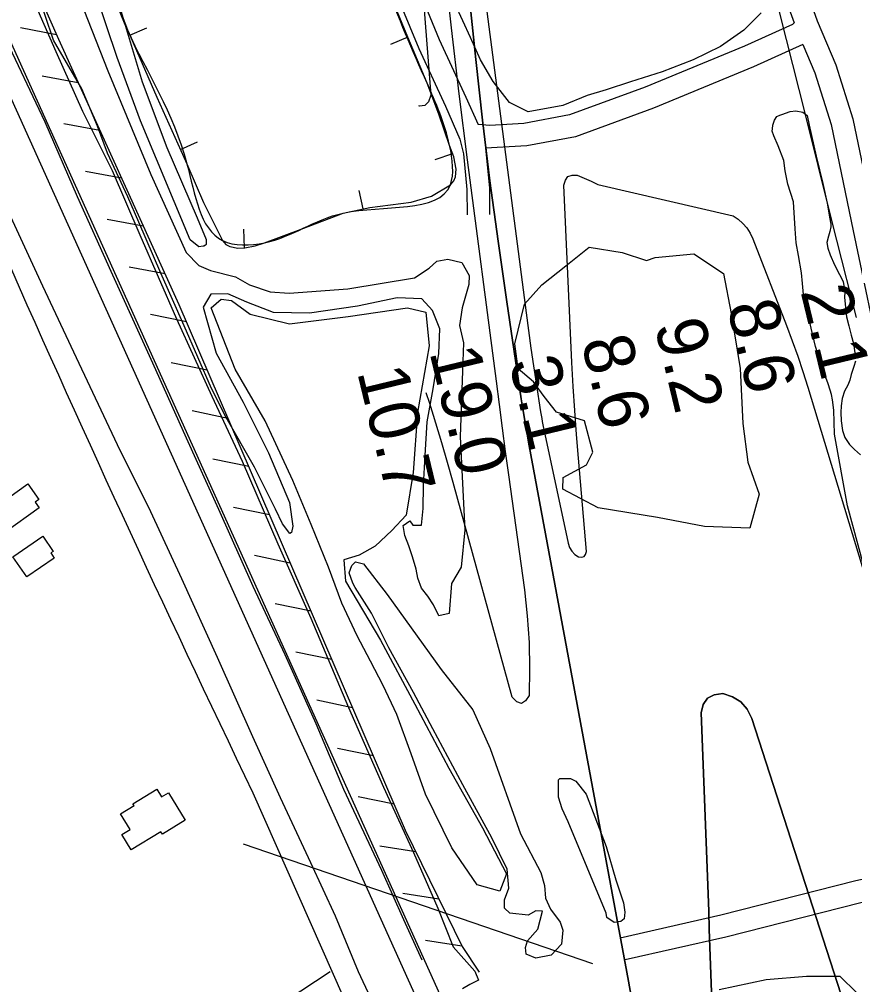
# Model space of a CAD drawing. Extents: x 3625074 to 3663148, y 511451 to 537151.
# Drawn here: x 3630926 to 3632040, y 524527 to 525814 of the extents above; entities that cross this region are included whole.
import ezdxf

# ---------------------------------------------------------------- set-up
doc = ezdxf.new("R2010")
doc.units = 0
for name, color, linetype in [('V-BLDG-OTLN', 7, 'Continuous'), ('V-BORW-LINE', 7, 'Continuous'), ('V-FLOD-BASE', 7, 'Continuous'), ('V-LEVE-TOET', 7, 'Continuous'), ('V-RIVR-RANG', 7, 'Continuous'), ('V-ROAD-CNTR', 7, 'Continuous'), ('V-RRAP-FSHR', 7, 'Continuous'), ('V-SITE-VEGE', 7, 'Continuous'), ('V-SURV-LINE', 7, 'Continuous'), ('V-TOPO-DPTH', 7, 'Continuous'), ('V-TOPO-MINR', 7, 'Continuous'), ('V-TOPO-SHOR', 7, 'Continuous'), ('V-UTIL-LINE', 7, 'Continuous'), ('V-WETL-SWMP', 7, 'Continuous')]:
    doc.layers.add(name, color=color, linetype=linetype)

msp = doc.modelspace()

# ---------------------------------------------------------------- linework, layer by layer
at = {"layer": 'V-BLDG-OTLN'}
for points in [[(3630952.7, 525162.7), (3630906.9, 525130), (3630894.5, 525147.4), (3630908.7, 525157.6), (3630901, 525168.5), (3630937.8, 525194.8), (3630952.5, 525174.1), (3630947.3, 525170.3)], [(3630917.7, 525097.4), (3630957.6, 525125), (3630971.5, 525104.8), (3630968.2, 525102.6), (3630972.9, 525095.9), (3630936.2, 525070.6)], [(3631125.1, 524783), (3631147.5, 524746.4), (3631117, 524727.7), (3631115, 524730.9), (3631075.6, 524706.8), (3631063.1, 524727.3), (3631073.9, 524734), (3631061.2, 524754.8), (3631079.2, 524765.8), (3631077.8, 524768.1), (3631109.7, 524787.6), (3631115.9, 524777.4)]]:
    msp.add_lwpolyline(points, close=True, dxfattribs=at)
at = {"layer": 'V-BORW-LINE'}
for p, q in [((3631073.4, 525792.8), (3631096.3, 525802.8)), ((3631444.1, 525790.3), (3631421.1, 525780.6)), ((3631141.1, 525640.6), (3631163.9, 525650.9)), ((3631503.9, 525634.9), (3631480.3, 525626.6)), ((3631384.6, 525561.4), (3631379.5, 525585.9)), ((3631226.7, 525509.5), (3631225.5, 525534.5))]:
    msp.add_line(p, q, dxfattribs=at)
for points in [[(3631040.4, 525879.4), (3631070.3, 525800.1), (3631109.5, 525710.5), (3631149.8, 525621.4), (3631171.9, 525570), (3631197.2, 525519.2), (3631201.7, 525514), (3631206.8, 525511.1), (3631217.7, 525509.1), (3631226.8, 525509.6), (3631240.7, 525512.3), (3631253.3, 525516), (3631305.7, 525535.8), (3631358.1, 525555.8), (3631393.8, 525563.4), (3631448.9, 525570.2), (3631475.7, 525578.3), (3631501, 525593.6), (3631505.6, 525598.8), (3631507.9, 525604), (3631508.9, 525614.2), (3631505.4, 525630.6), (3631500, 525646), (3631485.5, 525687.6), (3631469.9, 525728.9), (3631441.8, 525795.7), (3631414.5, 525862.8)], [(3631915.2, 525822.6), (3631892.3, 525799.5), (3631861, 525777.7), (3631824.5, 525759.9), (3631783.4, 525744.1), (3631741.2, 525730.9), (3631708.6, 525720.1), (3631683.2, 525712.6), (3631650.7, 525699.3), (3631604.5, 525690.7), (3631580, 525703.2), (3631558.2, 525731.3), (3631541, 525760), (3631527.6, 525790), (3631507.3, 525834.3)], [(3631930, 525664.9), (3631930.5, 525668.1), (3631931, 525673.1), (3631932.9, 525679.5), (3631936.1, 525684.4), (3631940.3, 525686.2), (3631943, 525687.1), (3631954, 525691.1), (3631961.7, 525691.9), (3631970.8, 525690.5), (3631976.7, 525685.9), (3631979.3, 525673.1), (3631988.5, 525631.5), (3631997.7, 525595.4), (3632003.4, 525568.9), (3632006.4, 525550.2), (3632008.2, 525541.1), (3632008.1, 525537.4), (3632006.7, 525531.1), (3632005.3, 525525.2), (3632002.9, 525516.5), (3632004.2, 525508.8), (3632007.3, 525500.1), (3632013.1, 525486.8), (3632019.8, 525474), (3632024.8, 525464.4), (3632026.9, 525450.7), (3632026.4, 525443.4), (3632028.9, 525417.4), (3632032.4, 525405.5), (3632035.5, 525393.2), (3632038.6, 525381.7), (3632040.3, 525369.4)], [(3632051.7, 525086.7), (3632030.6, 525165.3), (3632013.3, 525261.2), (3632012.2, 525293.1), (3632010.5, 525306.8), (3632009.2, 525314.1), (3632005.2, 525326.9), (3632002.6, 525334.2), (3631997.6, 525343.4), (3631994.1, 525358.4), (3631987.9, 525377.7), (3631982.2, 525402.3), (3631976.1, 525428.4), (3631971.7, 525447.1), (3631970.5, 525462.1), (3631969.3, 525476.3), (3631964.9, 525499.1), (3631961.9, 525516), (3631960.7, 525534.7), (3631958.3, 525570.7), (3631950.8, 525594.5), (3631947.3, 525611.9), (3631945.6, 525626), (3631938, 525645.2), (3631932.3, 525658.9), (3631930, 525664.9)], [(3632041.1, 525358.5), (3632038.7, 525351.2), (3632035.4, 525340.7), (3632033.5, 525333), (3632030.7, 525326.2), (3632026.6, 525318.5), (3632023.3, 525308.5), (3632021.8, 525298.9), (3632021.7, 525289.8), (3632022.1, 525278.9), (3632023.8, 525266.1), (3632026.9, 525256.5), (3632033.2, 525247.3), (3632039.9, 525240.4), (3632047.6, 525233.5)]]:
    msp.add_lwpolyline(points, dxfattribs=at)
msp.add_spline([(3630975, 526585.1), (3631052, 526605.2), (3631102.9, 526609.5), (3631126.7, 526580.9), (3631214.4, 526427.2), (3631278, 526221.5), (3631364.1, 526008.1), (3631414.5, 525862.8), (3631469.9, 525728.9), (3631500, 525646), (3631501, 525593.6), (3631358.1, 525555.8), (3631253.3, 525516), (3631197.2, 525519.2), (3631149.8, 525621.4), (3631070.3, 525800.1), (3631011.3, 525959), (3630940.1, 526137.7), (3630858.5, 526350.5), (3630820.7, 526446.1), (3630877.9, 526518.8), (3630942, 526565.5), (3630975, 526585.1)], degree=3, dxfattribs=at)
at = {"layer": 'V-FLOD-BASE'}
msp.add_lwpolyline([(3631463.5, 524559.6), (3631438.8, 524613.7), (3631409.6, 524679.5), (3631358.7, 524787.1), (3631321.9, 524875), (3631280.7, 524966.9), (3631238.1, 525058.1), (3631192.4, 525160.4), (3631149.2, 525255.5), (3631104.1, 525355.8), (3631048.8, 525477.7), (3631003.7, 525577.4), (3630960.6, 525677), (3630905.3, 525794.3), (3630863.4, 525894), (3630825.3, 525976.1), (3630783.4, 526073.2), (3630744.2, 526170.2), (3630701, 526269.9), (3630664.8, 526353.9), (3630633.7, 526423)], dxfattribs=at)
at = {"layer": 'V-LEVE-TOET'}
for points in [[(3630932, 525870), (3630975.1, 525771), (3631010.7, 525691.5), (3631050.1, 525612.6), (3631086.9, 525526.6), (3631135.8, 525414.6), (3631182.8, 525311.6), (3631223.5, 525224.9), (3631271.1, 525114.9), (3631314.9, 525015.8), (3631365, 524896.6), (3631411.9, 524790.4), (3631452, 524703.1), (3631484.3, 524628.9), (3631504.6, 524577.4), (3631533.5, 524545.3), (3631538.5, 524533), (3631526.8, 524527.2), (3631517, 524521.5)], [(3631413.4, 524469.3), (3631378.4, 524544.3), (3631348, 524618.5), (3631314.9, 524689.5), (3631274.3, 524776.2), (3631237.4, 524857.6), (3631190.5, 524963.2), (3631142.8, 525068.1), (3631101.5, 525157.4), (3631057, 525246.7), (3631002.3, 525362.7), (3630957.8, 525458.5), (3630917.8, 525545.1), (3630874, 525642.2), (3630830.3, 525754.2), (3630789.7, 525844.8)]]:
    msp.add_lwpolyline(points, dxfattribs=at)
at = {"layer": 'V-ROAD-CNTR'}
for points in [[(3631552.2, 526875.5), (3631597.7, 526885.5), (3631642.4, 526897), (3631675, 526894.7), (3631701.5, 526880.1), (3631725, 526851.4), (3631756.3, 526773.5), (3631789.9, 526674.4), (3631820.7, 526557.8), (3631858.6, 526421.8), (3631906, 526232.6), (3631922.8, 526104.5), (3631943.4, 525969.7), (3631969, 525871.2), (3631989.9, 525812.1)], [(3631557.3, 526845.9), (3631604.7, 526856.3), (3631645.1, 526866.8), (3631666.3, 526865.3), (3631682, 526856.6), (3631698.9, 526836), (3631728.1, 526763.1), (3631761.2, 526665.7), (3631791.8, 526549.9), (3631829.6, 526414.2), (3631876.5, 526227), (3631893.1, 526100.2), (3631914, 525963.6), (3631940.3, 525862.4), (3631959.1, 525809.5), (3631957.1, 525807.2), (3631893, 525778.3), (3631760.8, 525723.5), (3631659.9, 525686.7), (3631599.1, 525675.4), (3631553.6, 525672.7), (3631537.8, 525673.8)], [(3631133.3, 526664.5), (3631163.9, 526617), (3631186.3, 526573.3), (3631204.4, 526526.6), (3631229.7, 526446.2), (3631256.1, 526368.3), (3631288.2, 526275.4), (3631321.6, 526186), (3631371, 526063.6), (3631409.5, 525965.6), (3631452.6, 525868.6), (3631486.2, 525787.3), (3631521.7, 525710.5), (3631537.8, 525673.8)], [(3631104.3, 526654.1), (3631137.9, 526602), (3631158.9, 526561), (3631176.1, 526516.6), (3631201.2, 526436.9), (3631227.8, 526358.6), (3631260, 526265.3), (3631293.7, 526175.1), (3631343.1, 526052.5), (3631381.8, 525954), (3631425.1, 525856.8), (3631458.7, 525775.3), (3631494.3, 525698.2), (3631513.5, 525654.5), (3631518.5, 525634.7), (3631523, 525587.2), (3631523.3, 525553.5)], [(3631989.9, 525812.1), (3632014.9, 525753.3), (3632037.6, 525681.4), (3632067.3, 525538.4), (3632107.2, 525349.3), (3632135.8, 525190.7), (3632170.9, 525027.4), (3632206.1, 524857.8), (3632229.9, 524726.2), (3632218.9, 524678.7), (3632180, 524664.4), (3632048.3, 524636.1), (3631868.4, 524590.5), (3631734.1, 524560)], [(3631970.8, 525780.5), (3631905, 525750.8), (3631771.7, 525695.5), (3631667.8, 525657.6), (3631602.7, 525645.6), (3631547.9, 525642.4)], [(3631970.8, 525780.5), (3631986.8, 525742.9), (3632008.5, 525673.9), (3632038, 525532.3), (3632077.7, 525343.6), (3632106.4, 525184.9), (3632141.6, 525021.2), (3632176.6, 524852.1), (3632199.3, 524727), (3632193.3, 524701.3), (3632171.6, 524693.3), (3632041.5, 524665.3), (3631861.4, 524619.7), (3631727.4, 524589.2)], [(3631547.9, 525642.4), (3631553, 525588.8), (3631553.3, 525553.7)], [(3631237.7, 524782.9), (3631450.2, 524303.5), (3631693.1, 523760.3)], [(3631340.8, 524544.2), (3631124.2, 524401.4), (3629820.9, 523508.8)]]:
    msp.add_lwpolyline(points, dxfattribs=at)
msp.add_arc((3652594.9, 535065.5), 23703.6, 203.72809, 205.70889, dxfattribs=at)
at = {"layer": 'V-RRAP-FSHR'}
for p, q in [((3630975.9, 525793.3), (3630928, 525802.7)), ((3631004.8, 525729.5), (3630956.8, 525738.5)), ((3631033.7, 525665.8), (3630985.7, 525674.8)), ((3631062.7, 525602.1), (3631014.7, 525611)), ((3631091.6, 525538.3), (3631043.6, 525547.3)), ((3631120.5, 525474.6), (3631072.5, 525483.6)), ((3631149, 525410.7), (3631101.2, 525420.5)), ((3631176.7, 525346.4), (3631128.9, 525356.3)), ((3631204.4, 525282.1), (3631156.6, 525292)), ((3631232.1, 525217.8), (3631184.3, 525227.7)), ((3631259.8, 525153.5), (3631212, 525163.4)), ((3631287.5, 525089.2), (3631239.7, 525099.1)), ((3631315.2, 525024.9), (3631267.4, 525034.8)), ((3631342.9, 524960.6), (3631295.1, 524970.5)), ((3631370.6, 524896.3), (3631322.8, 524906.2)), ((3631398.3, 524832), (3631350.4, 524841.9)), ((3631426, 524767.8), (3631378.1, 524777.7)), ((3631455, 524704.1), (3631406.8, 524711.8)), ((3631485.6, 524641.1), (3631437.4, 524648.8)), ((3631516.3, 524578.2), (3631468, 524585.9))]:
    msp.add_line(p, q, dxfattribs=at)
msp.add_lwpolyline([(3630679.1, 526425.1), (3630709.3, 526390.8), (3630773.4, 526250.5), (3630978.3, 525787.8), (3631139.1, 525433.8), (3631440.8, 524733.2), (3631516.5, 524577.8), (3631539.5, 524543.9)], dxfattribs=at)
at = {"layer": 'V-SITE-VEGE'}
msp.add_lwpolyline([(3631056.5, 525842.4), (3631090.1, 525730.7), (3631123, 525643), (3631163.4, 525549.5), (3631175.5, 525520.5), (3631175.4, 525513.9), (3631174.6, 525513.1), (3631172.1, 525511.5), (3631171.3, 525511.5), (3631165.5, 525510.7), (3631154, 525519.9), (3631087.9, 525678.8), (3631056.6, 525763.2), (3631027.7, 525849.3)], dxfattribs=at)
for points in [[(3631774, 525496.4), (3631825.4, 525501.6), (3631865.1, 525475.1), (3631875.2, 525422), (3631887.5, 525348.5), (3631890.9, 525275.1), (3631897.7, 525223.6), (3631912.8, 525181.1), (3631900.1, 525135.5), (3631839.8, 525137.7), (3631777.1, 525149.8), (3631698.2, 525162.8), (3631651.1, 525187.7), (3631651.3, 525203.2), (3631682.4, 525220), (3631690.7, 525237), (3631679.7, 525278.7), (3631642.3, 525290.5), (3631626.2, 525311.1), (3631611.7, 525330.8), (3631591.5, 525348.1), (3631586.9, 525381.6), (3631599.7, 525434.5), (3631622.8, 525460.3), (3631654.8, 525485.3), (3631686, 525510.3), (3631730, 525503.3), (3631762.5, 525492.4)], [(3631182.1, 525429.5), (3631195.3, 525440.8), (3631209.1, 525439), (3631234.2, 525420.9), (3631286.3, 525408.1), (3631364.7, 525418), (3631443.9, 525429.4), (3631468.3, 525423.5), (3631472.7, 525378.6), (3631457.2, 525289.9), (3631451.5, 525210), (3631442, 525153), (3631423.1, 525132.8), (3631400.8, 525111.8), (3631379.5, 525099.8), (3631359.1, 525093.5), (3631361.2, 525064.9), (3631407.8, 524986.2), (3631453.4, 524900.9), (3631499.1, 524815.7), (3631544, 524736.1), (3631576, 524674.7), (3631566.8, 524651.9), (3631536.7, 524660.4), (3631503, 524709.6), (3631467.8, 524780.9), (3631448.7, 524834.9), (3631429.7, 524887.3), (3631411.3, 524925.8), (3631394.5, 524958.6), (3631376.8, 524992.2), (3631356.1, 525035.6), (3631338.6, 525083.9), (3631315.5, 525140.4), (3631290.8, 525199.3), (3631254, 525278.8), (3631213.9, 525347.7)], [(3631708.7, 524622.4), (3631657.9, 524744.1), (3631649.8, 524761.5), (3631645, 524777.2), (3631645.3, 524800.3), (3631646.9, 524801.9), (3631660.9, 524801.8), (3631668.3, 524798.4), (3631682.2, 524781), (3631708.7, 524711.4), (3631721.5, 524666.8), (3631731.9, 524636.2), (3631733.5, 524623.8), (3631732.6, 524614.7), (3631728.4, 524611.5), (3631719.3, 524609.9), (3631709.5, 524616.6)]]:
    msp.add_lwpolyline(points, close=True, dxfattribs=at)
at = {"layer": 'V-SURV-LINE'}
for points in [[(3630844.1, 525939.4), (3631853.5, 523700.1)], [(3631826.1, 523687.8), (3630816.8, 525927.1)]]:
    msp.add_lwpolyline(points, dxfattribs=at)
at = {"layer": 'V-TOPO-DPTH'}
for points in [[(3631744.3, 524499.3), (3631738.3, 524531.6), (3631606, 525245.3), (3631603.2, 525260.9), (3631600.5, 525276.6), (3631597.9, 525292.2), (3631595.5, 525307.9), (3631576.1, 525437.6), (3631564.5, 525518.2), (3631553.7, 525598.9), (3631544, 525679.7), (3631535, 525760.6), (3631495, 526142.9), (3631494, 526152.6), (3631493.2, 526162.4), (3631492.4, 526172.1), (3631491.7, 526181.9), (3631488.1, 526234.2), (3631428.4, 527136.9)], [(3632031.3, 524484.8), (3631903.1, 524882.1), (3631896.6, 524894.2), (3631888.3, 524904.2), (3631877.1, 524910.8), (3631864, 524915.1), (3631852.6, 524913.4), (3631843.6, 524908.9), (3631838.2, 524900.5), (3631835.3, 524889.3), (3631845.4, 524625.3), (3631846.2, 524601.3), (3631847.1, 524577.3), (3631847.9, 524553.3), (3631848.6, 524529.3), (3631849.4, 524505.3)]]:
    msp.add_lwpolyline(points, dxfattribs=at)
at = {"layer": 'V-TOPO-MINR'}
for points in [[(3631488.1, 526234.2), (3631491.7, 526181.9), (3631492.4, 526172.1), (3631493.2, 526162.4), (3631494, 526152.6), (3631495, 526142.9), (3631535, 525760.6), (3631544, 525679.7), (3631553.7, 525598.9), (3631564.5, 525518.2), (3631576.1, 525437.6), (3631595.5, 525307.9), (3631597.9, 525292.2), (3631600.5, 525276.6), (3631603.2, 525260.9), (3631606, 525245.3), (3631738.3, 524531.6), (3631744.3, 524499.3)], [(3632042.5, 525416.6), (3632016.4, 525519.8), (3631999.5, 525586.7), (3631982.7, 525653.5), (3631965.9, 525720.4), (3631949.1, 525787.3), (3631842.2, 526214.5)], [(3631431.5, 526201.2), (3631435.1, 526172.8), (3631436.6, 526160.9), (3631438, 526149), (3631439.2, 526137), (3631440.4, 526125.1), (3631445.6, 526070.1), (3631449.3, 526030.6), (3631452.8, 525991.1), (3631456.1, 525951.6), (3631459.3, 525912.1), (3631474.9, 525712.8), (3631471.7, 525704.3), (3631467, 525699)], [(3631506.2, 526158.5), (3631601.9, 525422.8), (3631605, 525399.3), (3631608.3, 525375.8), (3631611.7, 525352.3), (3631615.3, 525328.9), (3631621.3, 525290.6), (3631622, 525286.3), (3631622.7, 525282), (3631623.5, 525277.7), (3631624.4, 525273.5), (3631657.9, 525115.8), (3631659.9, 525110.1), (3631662.9, 525105), (3631667, 525100.8), (3631672, 525097.4), (3631676.1, 525097), (3631679.3, 525097.8), (3631681.3, 525100.5), (3631682.4, 525104.4), (3631671.6, 525228.8), (3631669, 525260.7), (3631666.7, 525292.6), (3631664.8, 525324.5), (3631663.1, 525356.5), (3631652.3, 525593.1), (3631654.3, 525599.7), (3631657.7, 525604.4), (3631663.2, 525606.2), (3631670.1, 525606.1), (3631679.4, 525602.4), (3631688.5, 525598.3), (3631697.4, 525593.8), (3631877.8, 525551.9), (3631884.7, 525547.6), (3631890.8, 525542), (3631896.1, 525535.9), (3631900.5, 525529), (3631904.1, 525521.6), (3631949.1, 525406), (3631956.7, 525385.6), (3631964.1, 525365.1), (3631971, 525344.5), (3631977.5, 525323.7), (3632081.2, 524981.9)], [(3631492.2, 525891), (3631501.9, 525802.9), (3631512.4, 525714.8), (3631523.4, 525626.8), (3631561.8, 525331.6), (3631565.8, 525300.4), (3631570, 525269.1), (3631574.2, 525237.9), (3631578.5, 525206.7), (3631599.7, 525053.7), (3631603.5, 525018.6), (3631606.1, 524983.4), (3631606.6, 524948.1), (3631605.8, 524912.8), (3631600.9, 524905.5), (3631595.6, 524902), (3631589.7, 524904.3), (3631583.3, 524910.3), (3631504.6, 525196.7), (3631497.2, 525223.2), (3631489.6, 525249.5), (3631481.6, 525275.8), (3631473.4, 525302), (3631468.9, 525316.1)], [(3631467, 525699), (3631459.9, 525698.5), (3631459.1, 525698.8)], [(3631849.4, 524505.3), (3631848.6, 524529.3), (3631847.9, 524553.3), (3631847.1, 524577.3), (3631846.2, 524601.3), (3631845.4, 524625.3), (3631835.3, 524889.3), (3631838.2, 524900.5), (3631843.6, 524908.9), (3631852.6, 524913.4), (3631864, 524915.1), (3631877.1, 524910.8), (3631888.3, 524904.2), (3631896.6, 524894.2), (3631903.1, 524882.1), (3632031.3, 524484.8)]]:
    msp.add_lwpolyline(points, dxfattribs=at)
at = {"layer": 'V-TOPO-SHOR'}
for points in [[(3630986, 525893.8), (3631044.1, 525745.6), (3631101.5, 525607.3), (3631148.6, 525503.2), (3631165.5, 525486), (3631181, 525479.3), (3631214.3, 525470.8), (3631233, 525460), (3631260.6, 525450.8), (3631285.9, 525448.9), (3631364.2, 525454.7), (3631453.2, 525469.3), (3631472.9, 525482.2), (3631482.8, 525491.8), (3631497.5, 525494.2), (3631516.2, 525489.9), (3631525.8, 525472.7), (3631525.7, 525460.4), (3631516.5, 525429.5), (3631513, 525405.9), (3631518.4, 525383), (3631517.3, 525345.5), (3631514, 525257.5), (3631520.1, 525133.5), (3631515.5, 525083.8), (3631502.3, 525061.9), (3631499.5, 525022), (3631485.6, 525018.8), (3631478.4, 525033.6), (3631471.1, 525045.1), (3631462.3, 525055.8), (3631457.5, 525068.9)], [(3631465.2, 525192.7), (3631467.2, 525232.7), (3631470.1, 525277.5), (3631477.9, 525321.5), (3631485.7, 525368.7), (3631486.8, 525401.3), (3631477.3, 525425.8), (3631462.7, 525441.5), (3631430.1, 525442.6), (3631377, 525431.7), (3631313.3, 525422.5), (3631265.2, 525423), (3631229.5, 525437.2), (3631204.3, 525448.1), (3631181.5, 525447.5), (3631171.5, 525430.4), (3631177, 525410), (3631188.9, 525369.1), (3631224.9, 525303.5), (3631258.5, 525236.3), (3631286.4, 525170), (3631291, 525138.2), (3631289.3, 525130), (3631286.8, 525128.4), (3631277.2, 525141.6), (3631267.6, 525161.2), (3631239.6, 525216.9), (3631201.9, 525283.4), (3631182.7, 525321.9), (3631146, 525405.4), (3631114.9, 525475.8), (3631085.4, 525543.8), (3631071, 525577.4), (3631043.8, 525635.5), (3631030.3, 525671.6), (3631009.6, 525721.5), (3630971.9, 525786.3), (3630949.7, 525852.6)], [(3631440.1, 525126.1), (3631437.8, 525139.2), (3631446.8, 525145.6), (3631450.9, 525139.9), (3631462.3, 525139.8), (3631464.9, 525161.8), (3631465.2, 525192.7)], [(3631457.5, 525068.9), (3631455.2, 525081.1), (3631450.4, 525097.5), (3631445.7, 525112.2), (3631440.1, 525126.1)], [(3631371, 525062.4), (3631366.2, 525076.3), (3631369.6, 525086), (3631374.5, 525090.9), (3631385.1, 525088.3), (3631416.5, 525047.2), (3631488.9, 524947.1), (3631530.8, 524893.6), (3631554, 524842), (3631594.5, 524728.3), (3631621.7, 524676.7), (3631626.4, 524659.5), (3631627.9, 524642.4), (3631634.3, 524627.6), (3631647.2, 524610.4), (3631651.1, 524599.7), (3631649.3, 524581), (3631635.3, 524566.4), (3631614.9, 524562.6), (3631601.9, 524567.6), (3631601.2, 524576.6), (3631603.7, 524585.5), (3631617.7, 524600.9), (3631623.6, 524625.3), (3631614.7, 524625.4), (3631604.8, 524619.7), (3631580.4, 524622.4), (3631573.1, 524629), (3631573.2, 524640.4), (3631579.1, 524655.9), (3631576.9, 524681.2), (3631556.1, 524723), (3631517.6, 524793.5), (3631477.6, 524868.1), (3631452, 524916.4), (3631419.1, 524976.3), (3631395.9, 525022.2), (3631374.2, 525056.6), (3631371, 525062.4)]]:
    msp.add_lwpolyline(points, dxfattribs=at)
at = {"layer": 'V-UTIL-LINE'}
msp.add_line((3631224.6, 524714.7), (3631690.6, 524555.1), dxfattribs=at)
at = {"layer": 'V-WETL-SWMP'}
msp.add_lwpolyline([(3631859.2, 524520.6), (3631921.9, 524534.1), (3631975.6, 524538.5), (3632020.3, 524538.5), (3632042.7, 524516.2), (3632060.6, 524502.7), (3632083, 524489.3), (3632118.8, 524449), (3632141.2, 524408.7), (3632123.2, 524350.6), (3632114.3, 524310.3), (3632136.7, 524279), (3632159.1, 524279), (3632177, 524287.9), (3632208.3, 524305.8), (3632230.7, 524292.4), (3632270.9, 524261.1), (3632293.3, 524252.1), (3632338.1, 524279), (3632456.2, 524345)], dxfattribs=at)

# ---------------------------------------------------------------- texts
at = {"layer": 'V-RIVR-RANG'}
for s, p in [('2.1', (3631967.6, 525451.7)), ('8.6', (3631869.5, 525432.1)), ('9.2', (3631772.8, 525406.6)), ('8.6', (3631675.2, 525384.7)), ('19.0', (3631472.8, 525370.7)), ('3.1', (3631579, 525357)), ('10.7', (3631376.4, 525344.2))]:
    msp.add_text(s, height=67, rotation=283.5583, dxfattribs=at).set_placement(p)

doc.saveas('drawing.dxf')
